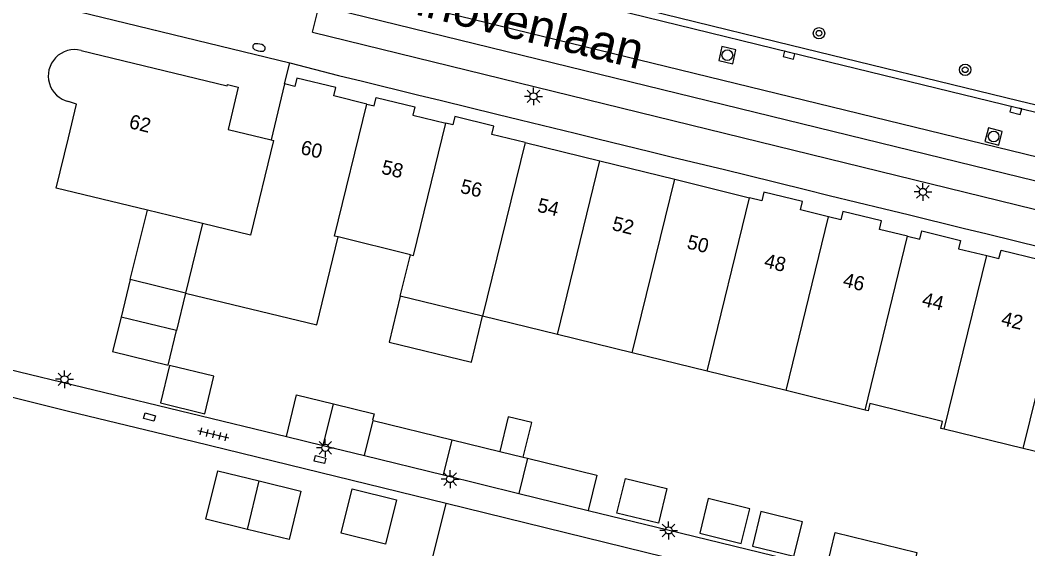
# Model space of a CAD drawing. Extents: x 125000 to 129004, y 397500 to 399008.
# Drawn here: x 126541.7 to 126612.3, y 398265.2 to 398302.2 of the extents above; entities that cross this region are included whole.
import ezdxf

# ---------------------------------------------------------------- set-up
doc = ezdxf.new("R2010")
doc.units = 0
for name, color, linetype in [('gg-afsc-erfafscheiding', 7, 'Continuous'), ('gg-afsc-hekwerk', 7, 'Continuous'), ('gg-afsc-muur', 7, 'Continuous'), ('gg-anno-huisnummerreeks BGT', 7, 'Continuous'), ('gg-anno-openbare ruimte label', 7, 'Continuous'), ('gg-bbg-bijgebouw', 7, 'Continuous'), ('gg-bbg-gedigitaliseerde bebouwing', 7, 'Continuous'), ('gg-bbg-gedigitaliseerde bijgebouw', 7, 'Continuous'), ('gg-bbg-hoofdgebouw', 7, 'Continuous'), ('gg-bbg-luifel en loopbrug', 7, 'Continuous'), ('gg-bbg-tussenscheiding', 7, 'Continuous'), ('gg-knt-verharding', 7, 'Continuous'), ('gg-knt-verharding nz', 7, 'Continuous'), ('gt-grn-vlakafsluiter', 7, 'Continuous'), ('gt-symb-boom', 7, 'Continuous'), ('gt-symb-brandkraan', 7, 'Continuous'), ('gt-symb-kolk', 7, 'Continuous'), ('gt-symb-kolk center center', 7, 'Continuous'), ('gt-symb-lichtmast', 7, 'Continuous'), ('gt-symb-rioolschacht', 7, 'Continuous'), ('gt-symb-tegel verharding', 7, 'Continuous')]:
    doc.layers.add(name, color=color, linetype=linetype)

# ---------------------------------------------------------------- blocks, each defined once
blk = doc.blocks.new('gt0-RS')
at = {"layer": 'gt-symb-rioolschacht'}
blk.add_lwpolyline([(-0.5, -0.5), (0.5, -0.5), (0.5, 0.5), (-0.5, 0.5)], close=True, dxfattribs=at)
blk.add_circle((0, 0), 0.375, dxfattribs=at)
blk = doc.blocks.new('gt0-KOLK')
at = {"layer": 'gt-symb-kolk'}
blk.add_lwpolyline([(0, 0), (0.375, 0), (0.375, 0.4), (-0.375, 0.4), (-0.375, 0), (0, 0)], dxfattribs=at)
blk = doc.blocks.new('gt0-BOOM')
at = {"layer": 'gt-symb-boom'}
for radius in [0.4, 0.2]:
    blk.add_circle((0, 0), radius, dxfattribs=at)
blk = doc.blocks.new('gt0-LMAST')
at = {"layer": 'gt-symb-lichtmast'}
for p, q in [((-0.182, 0.173), (-0.447, 0.438)), ((-0.005, 0.246), (-0.005, 0.621)), ((0.172, 0.173), (0.437, 0.438)), ((-0.255, -0.004), (-0.63, -0.004)), ((-0.182, -0.181), (-0.447, -0.446)), ((-0.005, -0.254), (-0.005, -0.629)), ((0.437, -0.446), (0.172, -0.181)), ((0.245, -0.004), (0.62, -0.004))]:
    blk.add_line(p, q, dxfattribs=at)
blk.add_circle((-0.005, -0.004), 0.25, dxfattribs=at)
blk = doc.blocks.new('gt0-BR')
at = {"layer": 'gt-symb-brandkraan'}
for centre, radius, start, end in [((-0.244, 0), 0.206, 107.56694, 252.43307), ((0.599, -2.664), 3, 106.89205, 107.56694), ((0, -0.691), 0.938, 73.10799, 106.89205), ((-0.599, -2.664), 3, 72.43309, 73.10799), ((0.244, 0), 0.206, 287.56695, 72.43309), ((0.599, 2.664), 3, 252.43307, 253.10797), ((0, 0.691), 0.938, 253.10797, 286.89206), ((-0.599, 2.664), 3, 286.89206, 287.56695)]:
    blk.add_arc(centre, radius, start, end, dxfattribs=at)
blk = doc.blocks.new('gt0-TEG1')
at = {"layer": 'gt-symb-tegel verharding'}
for p, q in [((-1.125, 0), (1.125, 0)), ((-0.9, -0.25), (-0.9, 0.25)), ((-0.45, -0.25), (-0.45, 0.25)), ((0, -0.25), (0, 0.25)), ((0.45, -0.25), (0.45, 0.25)), ((0.9, -0.25), (0.9, 0.25))]:
    blk.add_line(p, q, dxfattribs=at)
blk = doc.blocks.new('gt0-KOLKCC')
at = {"layer": 'gt-symb-kolk center center'}
blk.add_lwpolyline([(-0.375, 0.2), (0.375, 0.2), (0.375, -0.2), (-0.375, -0.2)], close=True, dxfattribs=at)

msp = doc.modelspace()

# ---------------------------------------------------------------- linework, layer by layer
at = {"layer": 'gg-afsc-erfafscheiding'}
for p, q in [((126530.867, 398280.208), (126560.383, 398273.049)), ((126601.983, 398260.887), (126571.589, 398268.358)), ((126581.527, 398267.864), (126587.114, 398266.497))]:
    msp.add_line(p, q, dxfattribs=at)
at = {"layer": 'gg-afsc-hekwerk'}
for p, q in [((126553.914, 398272.677), (126545.13, 398274.804)), ((126569.113, 398258.508), (126571.578, 398268.361)), ((126587.114, 398266.497), (126598.222, 398263.79))]:
    msp.add_line(p, q, dxfattribs=at)
at = {"layer": 'gg-afsc-muur'}
for p, q in [((126560.623, 398299.24), (126564.045, 398298.35)), ((126565.722, 398297.951), (126569.583, 398297)), ((126571.259, 398296.6), (126575.125, 398295.646)), ((126576.773, 398295.244), (126580.609, 398294.308)), ((126582.197, 398293.913), (126585.851, 398293.019)), ((126587.447, 398292.633), (126591.077, 398291.746)), ((126592.687, 398291.353), (126596.745, 398290.358)), ((126598.417, 398289.945), (126602.279, 398289)), ((126603.948, 398288.592), (126607.81, 398287.643)), ((126609.476, 398287.239), (126613.35, 398286.293)), ((126545.13, 398274.804), (126536.485, 398276.945)), ((126571.578, 398268.361), (126553.914, 398272.677)), ((126571.589, 398268.358), (126571.578, 398268.361))]:
    msp.add_line(p, q, dxfattribs=at)
at = {"layer": 'gg-bbg-bijgebouw'}
for p, q in [((126562.969, 398272.424), (126563.682, 398275.329)), ((126566.465, 398274.173), (126572, 398272.814)), ((126562.969, 398272.424), (126565.859, 398271.705)), ((126572, 398272.814), (126575.334, 398271.996)), ((126565.859, 398271.705), (126571.395, 398270.347)), ((126575.334, 398271.996), (126576.985, 398271.591)), ((126576.985, 398271.591), (126577.276, 398271.519)), ((126571.395, 398270.347), (126576.674, 398269.051))]:
    msp.add_line(p, q, dxfattribs=at)
msp.add_lwpolyline([(126563.682, 398275.329), (126566.527, 398274.63), (126566.418, 398274.184), (126566.465, 398274.173)], dxfattribs=at)
at = {"layer": 'gg-bbg-gedigitaliseerde bebouwing'}
for p, q in [((126545.116, 398293.974), (126545.684, 398296.344)), ((126554.506, 398287.964), (126550.661, 398288.896)), ((126554.506, 398287.964), (126553.326, 398283.099))]:
    msp.add_line(p, q, dxfattribs=at)
for points in [[(126550.661, 398288.896), (126544.26, 398290.452), (126545.116, 398293.974)], [(126553.326, 398283.099), (126562.513, 398280.871), (126564.009, 398287.032)]]:
    msp.add_lwpolyline(points, dxfattribs=at)
at = {"layer": 'gg-bbg-gedigitaliseerde bijgebouw'}
for p, q in [((126549.439, 398284.044), (126548.801, 398281.42)), ((126553.326, 398283.099), (126549.439, 398284.044)), ((126553.326, 398283.099), (126552.688, 398280.475)), ((126552.688, 398280.475), (126548.801, 398281.42)), ((126557.656, 398266.533), (126558.486, 398269.933)), ((126576.674, 398269.051), (126581.527, 398267.864))]:
    msp.add_line(p, q, dxfattribs=at)
for points in [[(126555.304, 398277.267), (126552.195, 398278.021), (126551.558, 398275.397), (126554.668, 398274.643), (126555.304, 398277.267)], [(126577.276, 398271.519), (126582.132, 398270.327), (126581.527, 398267.864)], [(126558.486, 398269.933), (126561.401, 398269.221), (126560.57, 398265.821), (126557.656, 398266.533)], [(126583.541, 398267.678), (126584.137, 398270.106), (126587.05, 398269.391), (126586.454, 398266.963), (126583.541, 398267.678)], [(126564.991, 398269.374), (126568.099, 398268.614), (126567.34, 398265.505), (126564.231, 398266.265), (126564.991, 398269.374)], [(126592.254, 398265.554), (126592.85, 398267.982), (126589.937, 398268.697), (126589.34, 398266.269), (126592.254, 398265.554)], [(126595.944, 398264.648), (126596.54, 398267.076), (126593.627, 398267.791), (126593.031, 398265.363), (126595.944, 398264.648)], [(126598.222, 398263.79), (126598.842, 398266.315), (126604.545, 398264.915), (126604.404, 398264.34)]]:
    msp.add_lwpolyline(points, dxfattribs=at)
at = {"layer": 'gg-bbg-hoofdgebouw'}
for p, q in [((126560.258, 398297.754), (126559.315, 398293.838)), ((126545.684, 398296.344), (126545.133, 398296.518)), ((126577.104, 398293.648), (126582.347, 398292.359)), ((126582.347, 398292.359), (126587.591, 398291.07)), ((126587.591, 398291.07), (126592.835, 398289.781)), ((126569.08, 398285.781), (126564.009, 398287.032)), ((126568.362, 398282.871), (126569.08, 398285.781)), ((126574.124, 398281.469), (126568.362, 398282.871)), ((126579.372, 398280.192), (126574.124, 398281.469)), ((126584.615, 398278.9), (126579.372, 398280.192)), ((126589.86, 398277.614), (126584.615, 398278.9)), ((126595.395, 398276.258), (126589.86, 398277.614)), ((126600.931, 398274.9), (126595.395, 398276.258)), ((126606.356, 398274.107), (126601.268, 398275.351)), ((126612.009, 398272.204), (126606.471, 398273.559)), ((126617.545, 398270.85), (126612.009, 398272.204))]:
    msp.add_line(p, q, dxfattribs=at)
for points in [[(126546.006, 398300.098), (126556.232, 398297.623), (126556.257, 398297.719), (126557.011, 398297.523), (126556.299, 398294.564), (126559.315, 398293.838)], [(126566.027, 398296.344), (126563.7, 398296.913), (126563.843, 398297.496), (126561.12, 398298.161), (126560.978, 398297.578), (126560.258, 398297.754)], [(126566.027, 398296.344), (126566.53, 398296.221), (126566.672, 398296.804), (126569.385, 398296.141), (126569.245, 398295.56), (126571.567, 398295.002)], [(126577.104, 398293.648), (126574.775, 398294.221), (126574.916, 398294.804), (126572.195, 398295.465), (126572.055, 398294.884), (126571.567, 398295.002)], [(126598.376, 398288.442), (126596.406, 398288.919), (126596.548, 398289.513), (126593.833, 398290.163), (126593.696, 398289.569), (126592.835, 398289.781)], [(126603.911, 398287.079), (126601.938, 398287.562), (126602.084, 398288.155), (126599.378, 398288.818), (126599.237, 398288.234), (126598.376, 398288.442)], [(126603.911, 398287.079), (126604.761, 398286.871), (126604.904, 398287.454), (126607.619, 398286.789), (126607.476, 398286.206), (126609.447, 398285.723)], [(126609.447, 398285.723), (126610.308, 398285.512), (126610.453, 398286.106), (126613.159, 398285.443), (126613.017, 398284.859), (126614.986, 398284.381)], [(126601.268, 398275.351), (126601.145, 398274.848), (126600.931, 398274.9)], [(126606.471, 398273.559), (126606.237, 398273.616), (126606.356, 398274.107)]]:
    msp.add_lwpolyline(points, dxfattribs=at)
msp.add_arc((126545.546, 398298.314), 1.843, 75.53544, 257.0558, dxfattribs=at)
at = {"layer": 'gg-bbg-luifel en loopbrug'}
for p, q in [((126549.439, 398284.044), (126550.661, 398288.896)), ((126552.098, 398278.046), (126552.688, 398280.475)), ((126560.383, 398273.049), (126562.969, 398272.424))]:
    msp.add_line(p, q, dxfattribs=at)
for points in [[(126568.362, 398282.871), (126567.582, 398279.665), (126573.344, 398278.263), (126574.124, 398281.469)], [(126548.801, 398281.42), (126548.211, 398278.991), (126552.098, 398278.046)], [(126560.383, 398273.049), (126561.09, 398275.959), (126563.682, 398275.329)], [(126576.985, 398271.591), (126577.576, 398274.019), (126575.924, 398274.421), (126575.334, 398271.996)], [(126557.656, 398266.533), (126554.741, 398267.245), (126555.572, 398270.645), (126558.486, 398269.933)]]:
    msp.add_lwpolyline(points, dxfattribs=at)
at = {"layer": 'gg-bbg-tussenscheiding'}
for p, q in [((126577.104, 398293.648), (126574.124, 398281.469)), ((126579.372, 398280.192), (126582.347, 398292.359)), ((126584.615, 398278.9), (126587.591, 398291.07)), ((126589.86, 398277.614), (126592.835, 398289.781)), ((126595.395, 398276.258), (126598.376, 398288.442)), ((126600.931, 398274.9), (126603.911, 398287.079)), ((126606.471, 398273.559), (126609.447, 398285.723)), ((126612.009, 398272.204), (126614.986, 398284.381)), ((126565.859, 398271.705), (126566.465, 398274.173)), ((126571.395, 398270.347), (126572, 398272.814)), ((126577.276, 398271.519), (126576.674, 398269.051))]:
    msp.add_line(p, q, dxfattribs=at)
for points in [[(126564.009, 398287.032), (126563.765, 398287.092), (126566.027, 398296.344)], [(126569.08, 398285.781), (126569.298, 398285.728), (126571.567, 398295.002)], [(126559.315, 398293.838), (126559.49, 398293.796), (126557.869, 398287.149), (126554.506, 398287.964)]]:
    msp.add_lwpolyline(points, dxfattribs=at)
at = {"layer": 'gg-knt-verharding'}
for p, q in [((126541.095, 398303.993), (126560.623, 398299.24)), ((126562.214, 398301.381), (126562.672, 398303.26)), ((126562.672, 398303.26), (126642.957, 398283.579)), ((126562.214, 398301.381), (126642.512, 398281.675)), ((126564.045, 398298.35), (126565.722, 398297.951)), ((126569.583, 398297), (126571.259, 398296.6)), ((126575.125, 398295.646), (126576.773, 398295.244)), ((126580.609, 398294.308), (126582.197, 398293.913)), ((126585.851, 398293.019), (126587.447, 398292.633)), ((126591.077, 398291.746), (126592.687, 398291.353)), ((126596.745, 398290.358), (126598.417, 398289.945)), ((126602.279, 398289), (126603.948, 398288.592)), ((126607.81, 398287.643), (126609.476, 398287.239))]:
    msp.add_line(p, q, dxfattribs=at)
for points in [[(126628.866, 398292.391), (126626.934, 398292.894), (126611.653, 398296.575), (126595.761, 398300.45), (126580.103, 398304.302), (126561.872, 398308.745), (126548.415, 398312.047)], [(126628.943, 398291.854), (126626.812, 398292.409), (126611.535, 398296.089), (126595.642, 398299.964), (126579.984, 398303.816), (126561.753, 398308.259), (126548.303, 398311.56)]]:
    msp.add_lwpolyline(points, dxfattribs=at)
at = {"layer": 'gg-knt-verharding nz'}
msp.add_lwpolyline([(126735.152, 398262.709), (126682.577, 398275.631), (126565.798, 398304.172), (126519.837, 398315.436)], dxfattribs=at)
at = {"layer": 'gt-grn-vlakafsluiter'}
msp.add_line((126560.258, 398297.754), (126560.623, 398299.24), dxfattribs=at)

# ---------------------------------------------------------------- block references
at = {"layer": 'gt-symb-boom'}
for p in [(126597.699, 398301.305), (126607.939, 398298.748)]:
    msp.add_blockref('gt0-BOOM', p, dxfattribs=at)
at = {"layer": 'gt-symb-brandkraan', "rotation": 166.51987378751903}
msp.add_blockref('gt0-BR', (126558.467, 398300.308), dxfattribs=at)
at = {"layer": 'gt-symb-kolk'}
for p, rotation in [((126595.642, 398299.964), 166.17220497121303), ((126611.535, 398296.089), 166.2971100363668)]:
    msp.add_blockref('gt0-KOLK', p, dxfattribs=dict(at, rotation=rotation))
at = {"layer": 'gt-symb-kolk center center'}
for p, rotation in [((126550.798, 398274.407), -15.008913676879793), ((126562.749, 398271.426), -13.827795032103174)]:
    msp.add_blockref('gt0-KOLKCC', p, dxfattribs=dict(at, rotation=rotation))
at = {"layer": 'gt-symb-lichtmast'}
for p in [(126577.702, 398296.888), (126604.987, 398290.189), (126544.845, 398277.057), (126563.119, 398272.257), (126571.865, 398270.064), (126587.171, 398266.466)]:
    msp.add_blockref('gt0-LMAST', p, dxfattribs=at)
at = {"layer": 'gt-symb-rioolschacht'}
for p, rotation in [((126591.278, 398299.772), -13.063337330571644), ((126609.934, 398294.068), -14.536509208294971)]:
    msp.add_blockref('gt0-RS', p, dxfattribs=dict(at, rotation=rotation))
at = {"layer": 'gt-symb-tegel verharding', "rotation": 166.63141201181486}
msp.add_blockref('gt0-TEG1', (126555.267, 398273.19), dxfattribs=at)

# ---------------------------------------------------------------- texts
at = {"layer": 'gg-anno-huisnummerreeks BGT'}
for s, rotation, p in [('62', 346.4, (126549.302, 398294.671)), ('60', 346.3, (126561.319, 398292.861)), ('58', 346.4, (126566.982, 398291.482)), ('56', 346.3, (126572.511, 398290.137)), ('54', 346.2, (126577.9, 398288.817)), ('52', 346.2, (126583.144, 398287.528)), ('50', 346.2, (126588.388, 398286.239)), ('48', 346.4, (126593.794, 398284.92)), ('46', 346.2, (126599.312, 398283.577)), ('44', 346.2, (126604.853, 398282.215)), ('42', 346.4, (126610.402, 398280.861))]:
    msp.add_text(s, height=1, rotation=rotation, dxfattribs=at).set_placement(p)
at = {"layer": 'gg-anno-openbare ruimte label'}
msp.add_text('Koolhovenlaan', height=2.5, rotation=346.2, dxfattribs=at).set_placement((126563.576, 398304.053))

doc.saveas('drawing.dxf')
